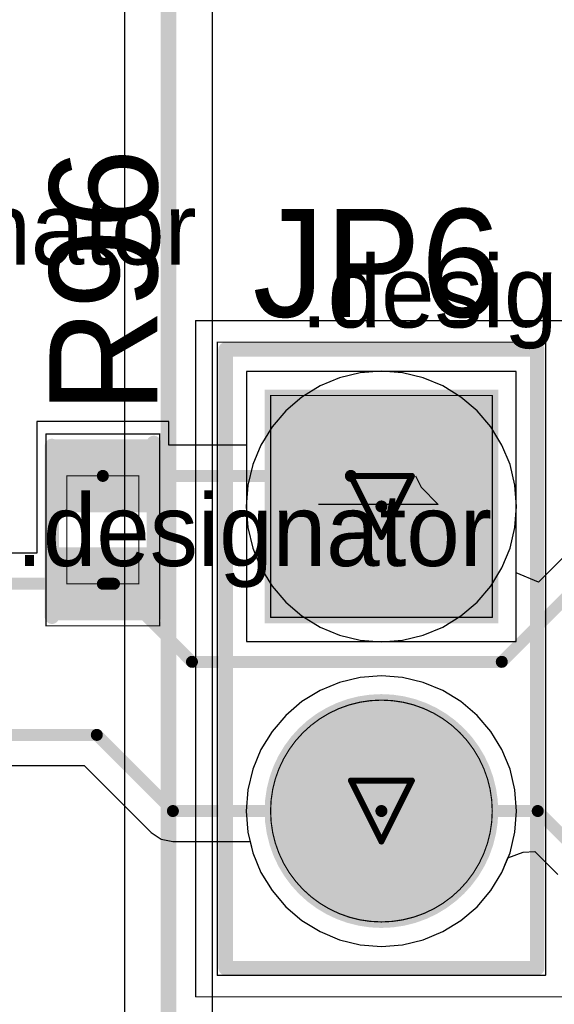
# Model space of a CAD drawing. Header units: millimetres. Extents: x 138 to 555, y 26 to 334.
# Tile 513 of 656: x 344.33 to 348.79, y 174.5 to 182.71. Entities that reach past the tile are written whole.
import ezdxf

# ---------------------------------------------------------------- set-up
doc = ezdxf.new("R2010")
doc.units = ezdxf.units.MM
for name, color, linetype in [('BottomLayer', 5, 'Continuous'), ('BottomSolder', 6, 'Continuous'), ('DrillDrawing', 1, 'Continuous'), ('Mechanical20', 56, 'Continuous'), ('Mechanical27', 56, 'Continuous'), ('MidLayer1', 16, 'Continuous'), ('MidLayer2', 76, 'Continuous'), ('MidLayer3', 90, 'Continuous'), ('MidLayer4', 156, 'Continuous'), ('MultiLayer', 9, 'Continuous'), ('PadHoleLayer', 156, 'Continuous'), ('TopLayer', 1, 'Continuous'), ('TopOverlay', 2, 'Continuous'), ('TopPaste', 8, 'Continuous'), ('TopSolder', 216, 'Continuous')]:
    doc.layers.add(name, color=color, linetype=linetype)

# ---------------------------------------------------------------- blocks, each defined once
blk = doc.blocks.new('R0402_754')
at = {"layer": 'Mechanical20', "const_width": 0.01}
for points in [[(-0.8, 0.475), (-0.8, -0.475)], [(-0.8, 0.475), (0.8, 0.475)], [(0.8, 0.475), (0.8, -0.475)], [(-0.8, -0.475), (0.8, -0.475)]]:
    blk.add_lwpolyline(points, dxfattribs=at)
at = {"layer": 'Mechanical20', "const_width": 0.005}
for points in [[(-0.8025, 0.475, 1), (-0.7975, 0.475, 1)], [(-0.8025, 0.475, 1), (-0.7975, 0.475, 1)], [(0.7975, 0.475, 1), (0.8025, 0.475, 1)], [(0.7975, 0.475, 1), (0.8025, 0.475, 1)], [(-0.8025, -0.475, 1), (-0.7975, -0.475, 1)], [(-0.8025, -0.475, 1), (-0.7975, -0.475, 1)], [(0.7975, -0.475, 1), (0.8025, -0.475, 1)], [(0.7975, -0.475, 1), (0.8025, -0.475, 1)]]:
    blk.add_lwpolyline(points, format="xyb", close=True, dxfattribs=at)
at = {"layer": 'Mechanical27', "const_width": 0.01}
for points in [[(-0.45, 0.3), (-0.45, -0.3)], [(-0.45, 0.3), (0.45, 0.3)], [(0.45, 0.3), (0.45, -0.3)], [(-0.45, -0.3), (0.45, -0.3)]]:
    blk.add_lwpolyline(points, dxfattribs=at)
at = {"layer": 'Mechanical27', "const_width": 0.005}
for points in [[(-0.4525, 0.3, 1), (-0.4475, 0.3, 1)], [(-0.4525, 0.3, 1), (-0.4475, 0.3, 1)], [(0.4475, 0.3, 1), (0.4525, 0.3, 1)], [(0.4475, 0.3, 1), (0.4525, 0.3, 1)], [(-0.4525, -0.3, 1), (-0.4475, -0.3, 1)], [(-0.4525, -0.3, 1), (-0.4475, -0.3, 1)], [(0.4475, -0.3, 1), (0.4525, -0.3, 1)], [(0.4475, -0.3, 1), (0.4525, -0.3, 1)]]:
    blk.add_lwpolyline(points, format="xyb", close=True, dxfattribs=at)
at = {"layer": 'TopLayer'}
for points in [[(-0.195, -0.35), (-0.195, 0.35), (-0.705, -0.35), (-0.705, 0.35)], [(0.705, -0.35), (0.705, 0.35), (0.195, -0.35), (0.195, 0.35)]]:
    blk.add_solid(points, dxfattribs=at)
at = {"layer": 'TopOverlay', "const_width": 0.12}
for points in [[(-0.725, 0.425), (0.7, 0.425)], [(-0.725, -0.425), (0.725, -0.425)]]:
    blk.add_lwpolyline(points, dxfattribs=at)
at = {"layer": 'TopOverlay', "const_width": 0.06}
for points in [[(-0.755, 0.425, 1), (-0.695, 0.425, 1)], [(0.67, 0.425, 1), (0.73, 0.425, 1)], [(-0.755, -0.425, 1), (-0.695, -0.425, 1)], [(0.695, -0.425, 1), (0.755, -0.425, 1)]]:
    blk.add_lwpolyline(points, format="xyb", close=True, dxfattribs=at)
at = {"layer": 'TopPaste'}
for points in [[(-0.195, -0.35), (-0.195, 0.35), (-0.705, -0.35), (-0.705, 0.35)], [(0.705, -0.35), (0.705, 0.35), (0.195, -0.35), (0.195, 0.35)]]:
    blk.add_solid(points, dxfattribs=at)
at = {"layer": 'TopSolder'}
for points in [[(-0.145, -0.4), (-0.145, 0.4), (-0.755, -0.4), (-0.755, 0.4)], [(0.755, -0.4), (0.755, 0.4), (0.145, -0.4), (0.145, 0.4)]]:
    blk.add_solid(points, dxfattribs=at)
blk = doc.blocks.new('CON_SAMTEC_TSW_102_07_G_S_801')
at = {"layer": 'BottomLayer', "const_width": 0.925}
blk.add_lwpolyline([(0.8075, 0, 1), (1.7325, 0, 1)], format="xyb", close=True, dxfattribs=at)
at = {"layer": 'BottomLayer'}
blk.add_solid([(-2.195, -0.925), (-0.345, -0.925), (-2.195, 0.925), (-0.345, 0.925)], dxfattribs=at)
at = {"layer": 'BottomSolder', "const_width": 0.975}
blk.add_lwpolyline([(0.7825, 0, 1), (1.7575, 0, 1)], format="xyb", close=True, dxfattribs=at)
at = {"layer": 'BottomSolder'}
blk.add_solid([(-2.245, -0.975), (-0.295, -0.975), (-2.245, 0.975), (-0.295, 0.975)], dxfattribs=at)
at = {"layer": 'Mechanical20', "const_width": 0.01}
for points in [[(-2.82, -1.55), (-2.82, 1.55)], [(2.82, 1.55), (-2.82, 1.55)], [(2.82, -1.55), (2.82, 1.55)], [(2.82, -1.55), (-2.82, -1.55)]]:
    blk.add_lwpolyline(points, dxfattribs=at)
at = {"layer": 'Mechanical20', "const_width": 0.005}
for points in [[(-2.8225, 1.55, 1), (-2.8175, 1.55, 1)], [(-2.8225, 1.55, 1), (-2.8175, 1.55, 1)], [(2.8175, 1.55, 1), (2.8225, 1.55, 1)], [(2.8175, 1.55, 1), (2.8225, 1.55, 1)], [(-2.8225, -1.55, 1), (-2.8175, -1.55, 1)], [(-2.8225, -1.55, 1), (-2.8175, -1.55, 1)], [(2.8175, -1.55, 1), (2.8225, -1.55, 1)], [(2.8175, -1.55, 1), (2.8225, -1.55, 1)]]:
    blk.add_lwpolyline(points, format="xyb", close=True, dxfattribs=at)
at = {"layer": 'Mechanical27'}
for p, q in [((-1.4298, 0.332), (-1.287, 0.4748)), ((-1.287, 0.4748), (-1.287, -0.525)), ((-1.525, 0.2844), (-1.4298, 0.332))]:
    blk.add_line(p, q, dxfattribs=at)
at = {"layer": 'Mechanical27', "const_width": 0.01}
for points in [[(-2.64, -1.37), (-2.64, 1.37)], [(2.64, 1.37), (-2.64, 1.37)], [(2.64, -1.37), (2.64, 1.37)], [(-0.345, 0.925), (-2.195, 0.925)], [(-2.195, -0.925), (-2.195, 0.925)], [(-0.345, -0.925), (-0.345, 0.925)], [(-0.345, -0.925), (-2.195, -0.925)], [(2.64, -1.37), (-2.64, -1.37)]]:
    blk.add_lwpolyline(points, dxfattribs=at)
at = {"layer": 'Mechanical27'}
for points, const_width in [([(-2.6425, 1.37, 1), (-2.6375, 1.37, 1)], 0.005), ([(-2.6425, 1.37, 1), (-2.6375, 1.37, 1)], 0.005), ([(2.6375, 1.37, 1), (2.6425, 1.37, 1)], 0.005), ([(2.6375, 1.37, 1), (2.6425, 1.37, 1)], 0.005), ([(-2.1975, 0.925, 1), (-2.1925, 0.925, 1)], 0.005), ([(-2.1975, 0.925, 1), (-2.1925, 0.925, 1)], 0.005), ([(-0.3475, 0.925, 1), (-0.3425, 0.925, 1)], 0.005), ([(-0.3475, 0.925, 1), (-0.3425, 0.925, 1)], 0.005), ([(2.195, 0, 1), (0.345, 0, 1)], 0.01), ([(0.3425, 0, 1), (0.3475, 0, 1)], 0.005), ([(2.1925, 0, 1), (2.1975, 0, 1)], 0.005), ([(-2.1975, -0.925, 1), (-2.1925, -0.925, 1)], 0.005), ([(-2.1975, -0.925, 1), (-2.1925, -0.925, 1)], 0.005), ([(-0.3475, -0.925, 1), (-0.3425, -0.925, 1)], 0.005), ([(-0.3475, -0.925, 1), (-0.3425, -0.925, 1)], 0.005), ([(-2.6425, -1.37, 1), (-2.6375, -1.37, 1)], 0.005), ([(-2.6425, -1.37, 1), (-2.6375, -1.37, 1)], 0.005), ([(2.6375, -1.37, 1), (2.6425, -1.37, 1)], 0.005), ([(2.6375, -1.37, 1), (2.6425, -1.37, 1)], 0.005)]:
    blk.add_lwpolyline(points, format="xyb", close=True, dxfattribs=dict(at, const_width=const_width))
at = {"layer": 'MidLayer1', "const_width": 0.925}
for points in [[(-1.7325, 0, 1), (-0.8075, 0, 1)], [(0.8075, 0, 1), (1.7325, 0, 1)]]:
    blk.add_lwpolyline(points, format="xyb", close=True, dxfattribs=at)
at = {"layer": 'MidLayer2', "const_width": 0.925}
for points in [[(-1.7325, 0, 1), (-0.8075, 0, 1)], [(0.8075, 0, 1), (1.7325, 0, 1)]]:
    blk.add_lwpolyline(points, format="xyb", close=True, dxfattribs=at)
at = {"layer": 'MidLayer3', "const_width": 0.925}
for points in [[(-1.7325, 0, 1), (-0.8075, 0, 1)], [(0.8075, 0, 1), (1.7325, 0, 1)]]:
    blk.add_lwpolyline(points, format="xyb", close=True, dxfattribs=at)
at = {"layer": 'MidLayer4', "const_width": 0.925}
for points in [[(-1.7325, 0, 1), (-0.8075, 0, 1)], [(0.8075, 0, 1), (1.7325, 0, 1)]]:
    blk.add_lwpolyline(points, format="xyb", close=True, dxfattribs=at)
at = {"layer": 'MultiLayer', "const_width": 0.925}
blk.add_lwpolyline([(0.8075, 0, 1), (1.7325, 0, 1)], format="xyb", close=True, dxfattribs=at)
at = {"layer": 'PadHoleLayer', "const_width": 0.5}
for points in [[(-1.52, 0, 1), (-1.02, 0, 1)], [(1.02, 0, 1), (1.52, 0, 1)]]:
    blk.add_lwpolyline(points, format="xyb", close=True, dxfattribs=at)
at = {"layer": 'TopLayer', "const_width": 0.925}
blk.add_lwpolyline([(0.8075, 0, 1), (1.7325, 0, 1)], format="xyb", close=True, dxfattribs=at)
at = {"layer": 'TopLayer'}
blk.add_solid([(-2.195, -0.925), (-0.345, -0.925), (-2.195, 0.925), (-0.345, 0.925)], dxfattribs=at)
at = {"layer": 'TopOverlay'}
for p, q in [((-1.9733, 1.7232), (-2.1447, 1.8946)), ((-2.1447, 1.8946), (-0.9449, 1.8946)), ((-1.9161, 1.6089), (-1.9733, 1.7232))]:
    blk.add_line(p, q, dxfattribs=at)
at = {"layer": 'TopOverlay', "const_width": 0.12}
for points in [[(2.58, 1.3), (-2.58, 1.3)], [(-2.58, -1.3), (-2.58, 1.3)], [(2.58, -1.3), (2.58, 1.3)], [(2.58, -1.3), (-2.58, -1.3)]]:
    blk.add_lwpolyline(points, dxfattribs=at)
at = {"layer": 'TopOverlay', "const_width": 0.06}
for points in [[(-2.61, 1.3, 1), (-2.55, 1.3, 1)], [(-2.61, 1.3, 1), (-2.55, 1.3, 1)], [(2.55, 1.3, 1), (2.61, 1.3, 1)], [(2.55, 1.3, 1), (2.61, 1.3, 1)], [(-2.61, -1.3, 1), (-2.55, -1.3, 1)], [(-2.61, -1.3, 1), (-2.55, -1.3, 1)], [(2.55, -1.3, 1), (2.61, -1.3, 1)], [(2.55, -1.3, 1), (2.61, -1.3, 1)]]:
    blk.add_lwpolyline(points, format="xyb", close=True, dxfattribs=at)
at = {"layer": 'TopSolder', "const_width": 0.975}
blk.add_lwpolyline([(0.7825, 0, 1), (1.7575, 0, 1)], format="xyb", close=True, dxfattribs=at)
at = {"layer": 'TopSolder'}
blk.add_solid([(-2.245, -0.975), (-0.295, -0.975), (-2.245, 0.975), (-0.295, 0.975)], dxfattribs=at)

msp = doc.modelspace()

# ---------------------------------------------------------------- linework, layer by layer
at = {"layer": 'BottomLayer'}
for p, q in [((345.1999, 193.7103), (345.1999, 135.644)), ((345.9362, 135.8548), (345.9362, 193.5903)), ((348.4705, 179.7774), (346.2205, 179.7774)), ((346.2205, 179.7774), (346.2205, 177.5274)), ((348.4705, 177.5274), (348.4705, 179.7774)), ((346.2205, 177.5274), (348.4705, 177.5274)), ((347.1689, 177.227), (346.9967, 177.1856)), ((347.3455, 177.2409), (347.1689, 177.227)), ((347.522, 177.227), (347.3455, 177.2409)), ((347.6942, 177.1856), (347.522, 177.227)), ((346.9967, 177.1856), (346.8331, 177.1179)), ((347.8578, 177.1179), (347.6942, 177.1856)), ((346.8331, 177.1179), (346.6822, 177.0253)), ((348.0088, 177.0253), (347.8578, 177.1179)), ((346.6822, 177.0253), (346.5475, 176.9103)), ((348.1434, 176.9103), (348.0088, 177.0253)), ((346.5475, 176.9103), (346.4325, 176.7757)), ((348.2584, 176.7757), (348.1434, 176.9103)), ((346.4325, 176.7757), (346.34, 176.6247)), ((348.3509, 176.6247), (348.2584, 176.7757)), ((346.34, 176.6247), (346.2722, 176.4611)), ((348.4187, 176.4611), (348.3509, 176.6247)), ((346.2722, 176.4611), (346.2309, 176.2889)), ((348.46, 176.2889), (348.4187, 176.4611)), ((346.2309, 176.2889), (346.217, 176.1124)), ((348.4739, 176.1124), (348.46, 176.2889)), ((346.217, 176.1124), (346.2309, 175.9359)), ((348.46, 175.9359), (348.4739, 176.1124)), ((346.2309, 175.9359), (346.2722, 175.7637)), ((348.4187, 175.7637), (348.46, 175.9359)), ((346.2722, 175.7637), (346.34, 175.6001)), ((348.3509, 175.6001), (348.4187, 175.7637)), ((346.34, 175.6001), (346.4325, 175.4491)), ((348.2584, 175.4491), (348.3509, 175.6001)), ((346.4325, 175.4491), (346.5475, 175.3144)), ((348.1434, 175.3144), (348.2584, 175.4491)), ((346.5475, 175.3144), (346.6822, 175.1994)), ((348.0088, 175.1994), (348.1434, 175.3144)), ((346.6822, 175.1994), (346.8331, 175.1069)), ((347.8578, 175.1069), (348.0088, 175.1994)), ((346.8331, 175.1069), (346.9967, 175.0391)), ((347.6942, 175.0391), (347.8578, 175.1069)), ((346.9967, 175.0391), (347.1689, 174.9978)), ((347.1689, 174.9978), (347.3455, 174.9839)), ((347.3455, 174.9839), (347.522, 174.9978)), ((347.522, 174.9978), (347.6942, 175.0391))]:
    msp.add_line(p, q, dxfattribs=at)
at = {"layer": 'BottomLayer', "const_width": 0.13}
msp.add_lwpolyline([(345.568, 135.4915), (345.568, 193.8628)], dxfattribs=at)
at = {"layer": 'DrillDrawing', "const_width": 0.0508}
for points in [[(347.0915, 178.9064), (347.5995, 178.9064)], [(347.0915, 178.9064), (347.3455, 178.3984)], [(347.3455, 178.3984), (347.5995, 178.9064)], [(347.0915, 176.3664), (347.5995, 176.3664)], [(347.0915, 176.3664), (347.3455, 175.8584)], [(347.3455, 175.8584), (347.5995, 176.3664)]]:
    msp.add_lwpolyline(points, dxfattribs=at)
at = {"layer": 'DrillDrawing', "const_width": 0.0254}
for points in [[(347.0788, 178.9064, 1), (347.1042, 178.9064, 1)], [(347.0788, 178.9064, 1), (347.1042, 178.9064, 1)], [(347.5868, 178.9064, 1), (347.6122, 178.9064, 1)], [(347.5868, 178.9064, 1), (347.6122, 178.9064, 1)], [(347.3328, 178.3984, 1), (347.3582, 178.3984, 1)], [(347.3328, 178.3984, 1), (347.3582, 178.3984, 1)], [(347.0788, 176.3664, 1), (347.1042, 176.3664, 1)], [(347.0788, 176.3664, 1), (347.1042, 176.3664, 1)], [(347.5868, 176.3664, 1), (347.6122, 176.3664, 1)], [(347.5868, 176.3664, 1), (347.6122, 176.3664, 1)], [(347.3328, 175.8584, 1), (347.3582, 175.8584, 1)], [(347.3328, 175.8584, 1), (347.3582, 175.8584, 1)]]:
    msp.add_lwpolyline(points, format="xyb", close=True, dxfattribs=at)
at = {"layer": 'MidLayer1'}
for p, q in [((347.1689, 179.767), (346.9967, 179.7256)), ((347.3455, 179.7809), (347.1689, 179.767)), ((347.522, 179.767), (347.3455, 179.7809)), ((347.6942, 179.7256), (347.522, 179.767)), ((346.9967, 179.7256), (346.8331, 179.6579)), ((347.8578, 179.6579), (347.6942, 179.7256)), ((346.8331, 179.6579), (346.6822, 179.5653)), ((348.0088, 179.5653), (347.8578, 179.6579)), ((346.6822, 179.5653), (346.5475, 179.4503)), ((348.1434, 179.4503), (348.0088, 179.5653)), ((346.5475, 179.4503), (346.4325, 179.3157)), ((348.2584, 179.3157), (348.1434, 179.4503)), ((346.4325, 179.3157), (346.34, 179.1647)), ((348.3509, 179.1647), (348.2584, 179.3157)), ((346.34, 179.1647), (346.2722, 179.0011)), ((348.4187, 179.0011), (348.3509, 179.1647)), ((346.2722, 179.0011), (346.2309, 178.8289)), ((348.46, 178.8289), (348.4187, 179.0011)), ((346.2309, 178.8289), (346.217, 178.6524)), ((348.4739, 178.6524), (348.46, 178.8289)), ((346.217, 178.6524), (346.2309, 178.4759)), ((348.46, 178.4759), (348.4739, 178.6524)), ((346.2309, 178.4759), (346.2722, 178.3037)), ((348.4187, 178.3037), (348.46, 178.4759)), ((346.2722, 178.3037), (346.34, 178.1401)), ((348.3509, 178.1401), (348.4187, 178.3037)), ((346.34, 178.1401), (346.4325, 177.9891)), ((348.2584, 177.9891), (348.3509, 178.1401)), ((346.4325, 177.9891), (346.5475, 177.8544)), ((348.1434, 177.8544), (348.2584, 177.9891)), ((346.5475, 177.8544), (346.6822, 177.7394)), ((348.0088, 177.7394), (348.1434, 177.8544)), ((346.6822, 177.7394), (346.8331, 177.6469)), ((347.8578, 177.6469), (348.0088, 177.7394)), ((346.8331, 177.6469), (346.9967, 177.5791)), ((347.6942, 177.5791), (347.8578, 177.6469)), ((346.9967, 177.5791), (347.1689, 177.5378)), ((347.1689, 177.5378), (347.3455, 177.5239)), ((347.3455, 177.5239), (347.522, 177.5378)), ((347.522, 177.5378), (347.6942, 177.5791)), ((347.1689, 177.227), (346.9967, 177.1856)), ((347.3455, 177.2409), (347.1689, 177.227)), ((347.522, 177.227), (347.3455, 177.2409)), ((347.6942, 177.1856), (347.522, 177.227)), ((346.9967, 177.1856), (346.8331, 177.1179)), ((347.8578, 177.1179), (347.6942, 177.1856)), ((346.8331, 177.1179), (346.6822, 177.0253)), ((348.0088, 177.0253), (347.8578, 177.1179)), ((346.6822, 177.0253), (346.5475, 176.9103)), ((348.1434, 176.9103), (348.0088, 177.0253)), ((346.5475, 176.9103), (346.4325, 176.7757)), ((348.2584, 176.7757), (348.1434, 176.9103)), ((346.4325, 176.7757), (346.34, 176.6247)), ((348.3509, 176.6247), (348.2584, 176.7757)), ((346.34, 176.6247), (346.2722, 176.4611)), ((348.4187, 176.4611), (348.3509, 176.6247)), ((346.2722, 176.4611), (346.2309, 176.2889)), ((348.46, 176.2889), (348.4187, 176.4611)), ((346.2309, 176.2889), (346.217, 176.1124)), ((348.4739, 176.1124), (348.46, 176.2889)), ((346.217, 176.1124), (346.2309, 175.9359)), ((348.46, 175.9359), (348.4739, 176.1124)), ((346.2309, 175.9359), (346.2722, 175.7637)), ((348.4187, 175.7637), (348.46, 175.9359)), ((346.2722, 175.7637), (346.34, 175.6001)), ((348.3509, 175.6001), (348.4187, 175.7637)), ((346.34, 175.6001), (346.4325, 175.4491)), ((348.2584, 175.4491), (348.3509, 175.6001)), ((346.4325, 175.4491), (346.5475, 175.3144)), ((348.1434, 175.3144), (348.2584, 175.4491)), ((346.5475, 175.3144), (346.6822, 175.1994)), ((348.0088, 175.1994), (348.1434, 175.3144)), ((346.6822, 175.1994), (346.8331, 175.1069)), ((347.8578, 175.1069), (348.0088, 175.1994)), ((346.8331, 175.1069), (346.9967, 175.0391)), ((347.6942, 175.0391), (347.8578, 175.1069)), ((346.9967, 175.0391), (347.1689, 174.9978)), ((347.1689, 174.9978), (347.3455, 174.9839)), ((347.3455, 174.9839), (347.522, 174.9978)), ((347.522, 174.9978), (347.6942, 175.0391))]:
    msp.add_line(p, q, dxfattribs=at)
at = {"layer": 'MidLayer2'}
for p, q in [((347.1689, 179.767), (346.9967, 179.7256)), ((347.3455, 179.7809), (347.1689, 179.767)), ((347.522, 179.767), (347.3455, 179.7809)), ((347.6942, 179.7256), (347.522, 179.767)), ((346.9967, 179.7256), (346.8331, 179.6579)), ((347.8578, 179.6579), (347.6942, 179.7256)), ((346.8331, 179.6579), (346.6822, 179.5653)), ((348.0088, 179.5653), (347.8578, 179.6579)), ((346.6822, 179.5653), (346.5475, 179.4503)), ((348.1434, 179.4503), (348.0088, 179.5653)), ((346.5475, 179.4503), (346.4325, 179.3157)), ((348.2584, 179.3157), (348.1434, 179.4503)), ((346.4325, 179.3157), (346.34, 179.1647)), ((348.3509, 179.1647), (348.2584, 179.3157)), ((346.34, 179.1647), (346.2722, 179.0011)), ((348.4187, 179.0011), (348.3509, 179.1647)), ((346.2722, 179.0011), (346.2309, 178.8289)), ((348.46, 178.8289), (348.4187, 179.0011)), ((346.2309, 178.8289), (346.217, 178.6524)), ((348.4739, 178.6524), (348.46, 178.8289)), ((346.217, 178.6524), (346.2309, 178.4759)), ((348.46, 178.4759), (348.4739, 178.6524)), ((346.2309, 178.4759), (346.2722, 178.3037)), ((348.4187, 178.3037), (348.46, 178.4759)), ((346.2722, 178.3037), (346.34, 178.1401)), ((348.3509, 178.1401), (348.4187, 178.3037)), ((346.34, 178.1401), (346.4325, 177.9891)), ((348.2584, 177.9891), (348.3509, 178.1401)), ((346.4325, 177.9891), (346.5475, 177.8544)), ((348.1434, 177.8544), (348.2584, 177.9891)), ((346.5475, 177.8544), (346.6822, 177.7394)), ((348.0088, 177.7394), (348.1434, 177.8544)), ((346.6822, 177.7394), (346.8331, 177.6469)), ((347.8578, 177.6469), (348.0088, 177.7394)), ((346.8331, 177.6469), (346.9967, 177.5791)), ((347.6942, 177.5791), (347.8578, 177.6469)), ((346.9967, 177.5791), (347.1689, 177.5378)), ((347.1689, 177.5378), (347.3455, 177.5239)), ((347.3455, 177.5239), (347.522, 177.5378)), ((347.522, 177.5378), (347.6942, 177.5791)), ((347.1689, 177.227), (346.9967, 177.1856)), ((347.3455, 177.2409), (347.1689, 177.227)), ((347.522, 177.227), (347.3455, 177.2409)), ((347.6942, 177.1856), (347.522, 177.227)), ((346.9967, 177.1856), (346.8331, 177.1179)), ((347.8578, 177.1179), (347.6942, 177.1856)), ((346.8331, 177.1179), (346.6822, 177.0253)), ((348.0088, 177.0253), (347.8578, 177.1179)), ((346.6822, 177.0253), (346.5475, 176.9103)), ((348.1434, 176.9103), (348.0088, 177.0253)), ((346.5475, 176.9103), (346.4325, 176.7757)), ((348.2584, 176.7757), (348.1434, 176.9103)), ((346.4325, 176.7757), (346.34, 176.6247)), ((348.3509, 176.6247), (348.2584, 176.7757)), ((346.34, 176.6247), (346.2722, 176.4611)), ((348.4187, 176.4611), (348.3509, 176.6247)), ((346.2722, 176.4611), (346.2309, 176.2889)), ((348.46, 176.2889), (348.4187, 176.4611)), ((346.2309, 176.2889), (346.217, 176.1124)), ((348.4739, 176.1124), (348.46, 176.2889)), ((346.217, 176.1124), (346.2309, 175.9359)), ((348.46, 175.9359), (348.4739, 176.1124)), ((346.2309, 175.9359), (346.2722, 175.7637)), ((348.4187, 175.7637), (348.46, 175.9359)), ((346.2722, 175.7637), (346.34, 175.6001)), ((348.3509, 175.6001), (348.4187, 175.7637)), ((346.34, 175.6001), (346.4325, 175.4491)), ((348.2584, 175.4491), (348.3509, 175.6001)), ((346.4325, 175.4491), (346.5475, 175.3144)), ((348.1434, 175.3144), (348.2584, 175.4491)), ((346.5475, 175.3144), (346.6822, 175.1994)), ((348.0088, 175.1994), (348.1434, 175.3144)), ((346.6822, 175.1994), (346.8331, 175.1069)), ((347.8578, 175.1069), (348.0088, 175.1994)), ((346.8331, 175.1069), (346.9967, 175.0391)), ((347.6942, 175.0391), (347.8578, 175.1069)), ((346.9967, 175.0391), (347.1689, 174.9978)), ((347.1689, 174.9978), (347.3455, 174.9839)), ((347.3455, 174.9839), (347.522, 174.9978)), ((347.522, 174.9978), (347.6942, 175.0391))]:
    msp.add_line(p, q, dxfattribs=at)
at = {"layer": 'MidLayer3'}
for p, q in [((347.1689, 179.767), (346.9967, 179.7256)), ((347.3455, 179.7809), (347.1689, 179.767)), ((347.522, 179.767), (347.3455, 179.7809)), ((347.6942, 179.7256), (347.522, 179.767)), ((346.9967, 179.7256), (346.8331, 179.6579)), ((347.8578, 179.6579), (347.6942, 179.7256)), ((346.8331, 179.6579), (346.6822, 179.5653)), ((348.0088, 179.5653), (347.8578, 179.6579)), ((346.6822, 179.5653), (346.5475, 179.4503)), ((348.1434, 179.4503), (348.0088, 179.5653)), ((346.5475, 179.4503), (346.4325, 179.3157)), ((348.2584, 179.3157), (348.1434, 179.4503)), ((346.4325, 179.3157), (346.34, 179.1647)), ((348.3509, 179.1647), (348.2584, 179.3157)), ((346.34, 179.1647), (346.2722, 179.0011)), ((348.4187, 179.0011), (348.3509, 179.1647)), ((346.2722, 179.0011), (346.2309, 178.8289)), ((348.46, 178.8289), (348.4187, 179.0011)), ((346.2309, 178.8289), (346.217, 178.6524)), ((348.4739, 178.6524), (348.46, 178.8289)), ((346.217, 178.6524), (346.2309, 178.4759)), ((348.46, 178.4759), (348.4739, 178.6524)), ((346.2309, 178.4759), (346.2722, 178.3037)), ((348.4187, 178.3037), (348.46, 178.4759)), ((346.2722, 178.3037), (346.34, 178.1401)), ((348.3509, 178.1401), (348.4187, 178.3037)), ((346.34, 178.1401), (346.4325, 177.9891)), ((348.2584, 177.9891), (348.3509, 178.1401)), ((346.4325, 177.9891), (346.5475, 177.8544)), ((348.1434, 177.8544), (348.2584, 177.9891)), ((346.5475, 177.8544), (346.6822, 177.7394)), ((348.0088, 177.7394), (348.1434, 177.8544)), ((346.6822, 177.7394), (346.8331, 177.6469)), ((347.8578, 177.6469), (348.0088, 177.7394)), ((346.8331, 177.6469), (346.9967, 177.5791)), ((347.6942, 177.5791), (347.8578, 177.6469)), ((346.9967, 177.5791), (347.1689, 177.5378)), ((347.1689, 177.5378), (347.3455, 177.5239)), ((347.3455, 177.5239), (347.522, 177.5378)), ((347.522, 177.5378), (347.6942, 177.5791)), ((347.1689, 177.227), (346.9967, 177.1856)), ((347.3455, 177.2409), (347.1689, 177.227)), ((347.522, 177.227), (347.3455, 177.2409)), ((347.6942, 177.1856), (347.522, 177.227)), ((346.9967, 177.1856), (346.8331, 177.1179)), ((347.8578, 177.1179), (347.6942, 177.1856)), ((346.8331, 177.1179), (346.6822, 177.0253)), ((348.0088, 177.0253), (347.8578, 177.1179)), ((346.6822, 177.0253), (346.5475, 176.9103)), ((348.1434, 176.9103), (348.0088, 177.0253)), ((346.5475, 176.9103), (346.4325, 176.7757)), ((348.2584, 176.7757), (348.1434, 176.9103)), ((346.4325, 176.7757), (346.34, 176.6247)), ((348.3509, 176.6247), (348.2584, 176.7757)), ((346.34, 176.6247), (346.2722, 176.4611)), ((348.4187, 176.4611), (348.3509, 176.6247)), ((346.2722, 176.4611), (346.2309, 176.2889)), ((348.46, 176.2889), (348.4187, 176.4611)), ((346.2309, 176.2889), (346.217, 176.1124)), ((348.4739, 176.1124), (348.46, 176.2889)), ((346.217, 176.1124), (346.2309, 175.9359)), ((348.46, 175.9359), (348.4739, 176.1124)), ((346.2309, 175.9359), (346.2722, 175.7637)), ((348.4187, 175.7637), (348.46, 175.9359)), ((346.2722, 175.7637), (346.34, 175.6001)), ((348.3509, 175.6001), (348.4187, 175.7637)), ((346.34, 175.6001), (346.4325, 175.4491)), ((348.2584, 175.4491), (348.3509, 175.6001)), ((346.4325, 175.4491), (346.5475, 175.3144)), ((348.1434, 175.3144), (348.2584, 175.4491)), ((346.5475, 175.3144), (346.6822, 175.1994)), ((348.0088, 175.1994), (348.1434, 175.3144)), ((346.6822, 175.1994), (346.8331, 175.1069)), ((347.8578, 175.1069), (348.0088, 175.1994)), ((346.8331, 175.1069), (346.9967, 175.0391)), ((347.6942, 175.0391), (347.8578, 175.1069)), ((346.9967, 175.0391), (347.1689, 174.9978)), ((347.1689, 174.9978), (347.3455, 174.9839)), ((347.3455, 174.9839), (347.522, 174.9978)), ((347.522, 174.9978), (347.6942, 175.0391))]:
    msp.add_line(p, q, dxfattribs=at)
at = {"layer": 'MidLayer4'}
for p, q in [((347.1689, 179.767), (346.9967, 179.7256)), ((347.3455, 179.7809), (347.1689, 179.767)), ((347.522, 179.767), (347.3455, 179.7809)), ((347.6942, 179.7256), (347.522, 179.767)), ((346.9967, 179.7256), (346.8331, 179.6579)), ((347.8578, 179.6579), (347.6942, 179.7256)), ((346.8331, 179.6579), (346.6822, 179.5653)), ((348.0088, 179.5653), (347.8578, 179.6579)), ((346.6822, 179.5653), (346.5475, 179.4503)), ((348.1434, 179.4503), (348.0088, 179.5653)), ((346.5475, 179.4503), (346.4325, 179.3157)), ((348.2584, 179.3157), (348.1434, 179.4503)), ((346.4325, 179.3157), (346.34, 179.1647)), ((348.3509, 179.1647), (348.2584, 179.3157)), ((346.34, 179.1647), (346.2722, 179.0011)), ((348.4187, 179.0011), (348.3509, 179.1647)), ((346.2722, 179.0011), (346.2309, 178.8289)), ((348.46, 178.8289), (348.4187, 179.0011)), ((346.2309, 178.8289), (346.217, 178.6524)), ((348.4739, 178.6524), (348.46, 178.8289)), ((346.217, 178.6524), (346.2309, 178.4759)), ((348.46, 178.4759), (348.4739, 178.6524)), ((346.2309, 178.4759), (346.2722, 178.3037)), ((348.4187, 178.3037), (348.46, 178.4759)), ((346.2722, 178.3037), (346.34, 178.1401)), ((348.3509, 178.1401), (348.4187, 178.3037)), ((346.34, 178.1401), (346.4325, 177.9891)), ((348.2584, 177.9891), (348.3509, 178.1401)), ((346.4325, 177.9891), (346.5475, 177.8544)), ((348.1434, 177.8544), (348.2584, 177.9891)), ((346.5475, 177.8544), (346.6822, 177.7394)), ((348.0088, 177.7394), (348.1434, 177.8544)), ((346.6822, 177.7394), (346.8331, 177.6469)), ((347.8578, 177.6469), (348.0088, 177.7394)), ((346.8331, 177.6469), (346.9967, 177.5791)), ((347.6942, 177.5791), (347.8578, 177.6469)), ((346.9967, 177.5791), (347.1689, 177.5378)), ((347.1689, 177.5378), (347.3455, 177.5239)), ((347.3455, 177.5239), (347.522, 177.5378)), ((347.522, 177.5378), (347.6942, 177.5791)), ((347.1689, 177.227), (346.9967, 177.1856)), ((347.3455, 177.2409), (347.1689, 177.227)), ((347.522, 177.227), (347.3455, 177.2409)), ((347.6942, 177.1856), (347.522, 177.227)), ((346.9967, 177.1856), (346.8331, 177.1179)), ((347.8578, 177.1179), (347.6942, 177.1856)), ((346.8331, 177.1179), (346.6822, 177.0253)), ((348.0088, 177.0253), (347.8578, 177.1179)), ((346.6822, 177.0253), (346.5475, 176.9103)), ((348.1434, 176.9103), (348.0088, 177.0253)), ((346.5475, 176.9103), (346.4325, 176.7757)), ((348.2584, 176.7757), (348.1434, 176.9103)), ((346.4325, 176.7757), (346.34, 176.6247)), ((348.3509, 176.6247), (348.2584, 176.7757)), ((346.34, 176.6247), (346.2722, 176.4611)), ((348.4187, 176.4611), (348.3509, 176.6247)), ((346.2722, 176.4611), (346.2309, 176.2889)), ((348.46, 176.2889), (348.4187, 176.4611)), ((346.2309, 176.2889), (346.217, 176.1124)), ((348.4739, 176.1124), (348.46, 176.2889)), ((346.217, 176.1124), (346.2309, 175.9359)), ((348.46, 175.9359), (348.4739, 176.1124)), ((346.2309, 175.9359), (346.2722, 175.7637)), ((348.4187, 175.7637), (348.46, 175.9359)), ((346.2722, 175.7637), (346.34, 175.6001)), ((348.3509, 175.6001), (348.4187, 175.7637)), ((346.34, 175.6001), (346.4325, 175.4491)), ((348.2584, 175.4491), (348.3509, 175.6001)), ((346.4325, 175.4491), (346.5475, 175.3144)), ((348.1434, 175.3144), (348.2584, 175.4491)), ((346.5475, 175.3144), (346.6822, 175.1994)), ((348.0088, 175.1994), (348.1434, 175.3144)), ((346.6822, 175.1994), (346.8331, 175.1069)), ((347.8578, 175.1069), (348.0088, 175.1994)), ((346.8331, 175.1069), (346.9967, 175.0391)), ((347.6942, 175.0391), (347.8578, 175.1069)), ((346.9967, 175.0391), (347.1689, 174.9978)), ((347.1689, 174.9978), (347.3455, 174.9839)), ((347.3455, 174.9839), (347.522, 174.9978)), ((347.522, 174.9978), (347.6942, 175.0391))]:
    msp.add_line(p, q, dxfattribs=at)
at = {"layer": 'TopLayer'}
for p, q in [((348.4705, 179.7774), (346.2205, 179.7774)), ((346.2205, 179.7774), (346.2205, 179.1623)), ((348.4705, 178.0987), (348.4705, 179.7774)), ((345.5705, 179.3624), (344.4705, 179.3624)), ((344.4705, 179.3624), (344.4705, 178.2623)), ((345.5705, 179.1623), (345.5705, 179.3624)), ((346.2205, 179.1623), (345.5705, 179.1623)), ((349.1207, 178.4876), (348.6552, 178.0222)), ((344.4705, 178.2623), (344.0955, 178.2623)), ((348.6552, 178.0222), (348.4705, 178.0987)), ((344.0955, 176.4925), (344.8645, 176.4925)), ((344.8645, 176.4925), (345.4249, 175.9321)), ((345.4249, 175.9321), (345.5076, 175.8769)), ((345.5076, 175.8769), (345.6051, 175.8575)), ((345.6051, 175.8575), (346.2497, 175.8575)), ((346.2497, 175.8575), (346.2722, 175.7637)), ((346.2722, 175.7637), (346.34, 175.6001)), ((348.4011, 175.7212), (348.5276, 175.7696)), ((348.5276, 175.7696), (348.6271, 175.775)), ((348.6271, 175.775), (348.8177, 175.5844)), ((348.3509, 175.6001), (348.4011, 175.7212)), ((346.34, 175.6001), (346.4325, 175.4491)), ((348.2584, 175.4491), (348.3509, 175.6001)), ((346.4325, 175.4491), (346.5475, 175.3144)), ((348.1434, 175.3144), (348.2584, 175.4491)), ((346.5475, 175.3144), (346.6822, 175.1994)), ((348.0088, 175.1994), (348.1434, 175.3144)), ((346.6822, 175.1994), (346.8331, 175.1069)), ((347.8578, 175.1069), (348.0088, 175.1994)), ((346.8331, 175.1069), (346.9967, 175.0391)), ((347.6942, 175.0391), (347.8578, 175.1069)), ((346.9967, 175.0391), (347.1689, 174.9978)), ((347.1689, 174.9978), (347.3455, 174.9839)), ((347.3455, 174.9839), (347.522, 174.9978)), ((347.522, 174.9978), (347.6942, 175.0391))]:
    msp.add_line(p, q, dxfattribs=at)
at = {"layer": 'TopLayer', "const_width": 0.1}
for points in [[(345.0205, 178.9074), (347.0905, 178.9074)], [(347.0905, 178.9074), (347.3455, 178.6524)], [(348.3501, 177.3566), (349.3009, 178.3074)], [(343.0305, 178.0074), (345.0205, 178.0074)], [(345.0205, 178.0074), (345.1136, 178.0074)], [(345.1136, 178.0074), (345.7644, 177.3566)], [(345.7644, 177.3566), (348.3501, 177.3566)], [(343.0205, 176.7474), (344.9701, 176.7474)], [(344.9701, 176.7474), (345.6051, 176.1124)], [(345.6051, 176.1124), (347.3455, 176.1124)], [(347.3455, 176.1124), (348.6502, 176.1124)], [(348.6502, 176.1124), (348.9979, 175.7647)]]:
    msp.add_lwpolyline(points, dxfattribs=at)
at = {"layer": 'TopLayer', "const_width": 0.05}
for points in [[(344.9955, 178.9074, 1), (345.0455, 178.9074, 1)], [(347.0655, 178.9074, 1), (347.1155, 178.9074, 1)], [(347.0655, 178.9074, 1), (347.1155, 178.9074, 1)], [(347.3205, 178.6524, 1), (347.3705, 178.6524, 1)], [(344.9955, 178.0074, 1), (345.0455, 178.0074, 1)], [(344.9955, 178.0074, 1), (345.0455, 178.0074, 1)], [(345.0886, 178.0074, 1), (345.1386, 178.0074, 1)], [(345.0886, 178.0074, 1), (345.1386, 178.0074, 1)], [(345.7394, 177.3566, 1), (345.7894, 177.3566, 1)], [(345.7394, 177.3566, 1), (345.7894, 177.3566, 1)], [(348.3251, 177.3566, 1), (348.3751, 177.3566, 1)], [(348.3251, 177.3566, 1), (348.3751, 177.3566, 1)], [(344.9451, 176.7474, 1), (344.9951, 176.7474, 1)], [(344.9451, 176.7474, 1), (344.9951, 176.7474, 1)], [(345.5801, 176.1124, 1), (345.6301, 176.1124, 1)], [(345.5801, 176.1124, 1), (345.6301, 176.1124, 1)], [(347.3205, 176.1124, 1), (347.3705, 176.1124, 1)], [(347.3205, 176.1124, 1), (347.3705, 176.1124, 1)], [(348.6252, 176.1124, 1), (348.6752, 176.1124, 1)], [(348.6252, 176.1124, 1), (348.6752, 176.1124, 1)]]:
    msp.add_lwpolyline(points, format="xyb", close=True, dxfattribs=at)

# ---------------------------------------------------------------- block references
for name, p, rotation in [('CON_SAMTEC_TSW_102_07_G_S_801', (347.3455, 177.3824), 270), ('R0402_754', (345.0205, 178.4574), 90)]:
    msp.add_blockref(name, p, dxfattribs=dict(rotation=rotation))

# ---------------------------------------------------------------- texts
at = {"layer": 'Mechanical27'}
for p in [(341.8332, 180.6702), (346.6737, 180.1452), (344.297, 178.1556)]:
    msp.add_text('.designator', height=0.599999, dxfattribs=at).set_placement(p)
at = {"layer": 'TopOverlay'}
msp.add_text('R96', height=0.9, rotation=90, dxfattribs=at).set_placement((345.4751, 179.4284))
msp.add_text('JP6', height=0.9, dxfattribs=at).set_placement((346.2704, 180.2339))

doc.saveas('drawing.dxf')
